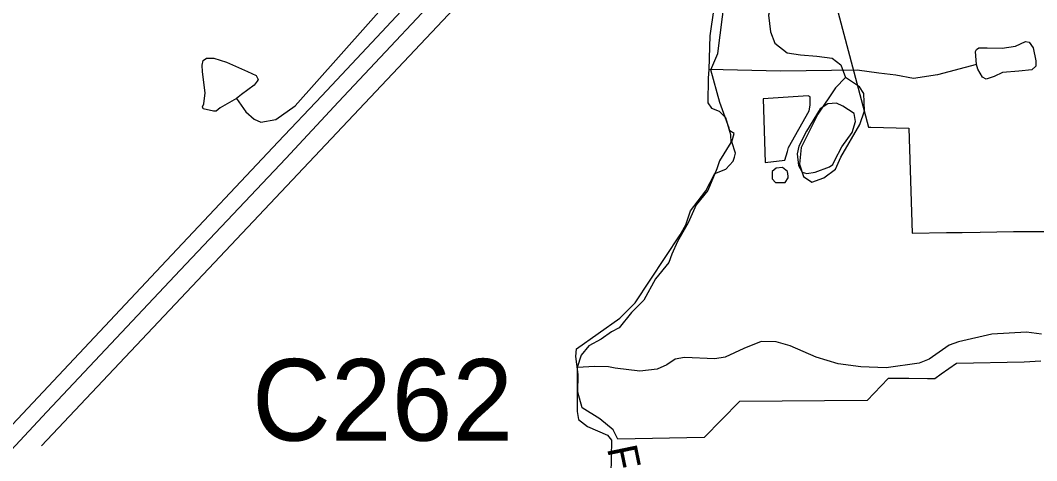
# Model space of a CAD drawing. Extents: x 2056842 to 2160602, y 826753 to 1016856.
# Drawn here: x 2119751 to 2124853, y 922545 to 924757 of the extents above; entities that cross this region are included whole.
import ezdxf

# ---------------------------------------------------------------- set-up
doc = ezdxf.new("R2010")
doc.units = 0
for name, color, linetype in [('Exist Boundary Political City Limit New', 7, 'Continuous'), ('Exist Hydrographic Creek Single Shore', 7, 'Continuous'), ('Exist Hydrographic Creek Single Shore Label', 7, 'Continuous'), ('Exist Hydrographic Misc Water Feature', 7, 'Continuous'), ('Exist Road Non-System Type 51', 7, 'Continuous'), ('Exist Road Primary Interstate Divided Center Attributed', 7, 'Continuous'), ('Exist Road Secondary Structure Culvert Number Label', 7, 'Continuous'), ('Exist Road Secondary Type 51 Attributed', 7, 'Continuous'), ('Map Preparation Boundary City Limit Buffer Line', 7, 'Continuous')]:
    doc.layers.add(name, color=color, linetype=linetype)

msp = doc.modelspace()

# ---------------------------------------------------------------- linework, layer by layer
at = {"layer": 'Exist Boundary Political City Limit New'}
for points in [[(2124420.2, 925565.4), (2124404.5, 925578.4), (2124329.8, 925579.8), (2124240.2, 925580.9), (2124059.2, 925551.7), (2123974, 925516.2), (2123833.8, 925446.5), (2123703.5, 925376.2), (2124009.5, 924220.8), (2124020.2, 924220.8), (2124211.5, 924215.6), (2124228, 923688.4), (2124400, 923690.5), (2124478.8, 923691.5), (2124569.5, 923692.6), (2124736.2, 923696), (2124917.8, 923695.5)], [(2124875, 923045.1), (2124790.2, 923040.8), (2124451.2, 923034.1), (2124373.2, 922979), (2124341.2, 922956.3), (2124305, 922956.6), (2124211.5, 922957.2), (2124108.2, 922957.9), (2124002, 922847.8), (2123361.5, 922842.9), (2123184.2, 922661.2), (2122749.8, 922653.4), (2122727.8, 922700.6), (2122659.5, 922755.4), (2122572.2, 922809.9), (2122550, 922889.6), (2122552.2, 922978.9), (2122539.5, 923067.8), (2122543.2, 923106.9), (2122760, 923261.6), (2122837, 923338.2), (2123063, 923680.2), (2123091.2, 923729.2), (2123115, 923799.9), (2123193.2, 923900.1), (2123238, 923987.6), (2123292.8, 924008.6), (2123330, 924048.7), (2123335.5, 924068.8), (2123341, 924088.8), (2123322.8, 924147.1), (2123333.8, 924189), (2123313.5, 924201.8), (2123308.8, 924215.4), (2123263, 924343.9), (2123218, 924507.2), (2123252.5, 924590.4), (2123299.8, 924959.8)]]:
    msp.add_lwpolyline(points, dxfattribs=at)
at = {"layer": 'Exist Hydrographic Creek Single Shore'}
for points in [[(2122891.4, 925802.1), (2122928.4, 925718.3), (2122974.5, 925630.1), (2123012.2, 925545.2), (2123055.6, 925459.1), (2123093.7, 925415), (2123240.2, 925325.7), (2123332.4, 925246.3), (2123358.6, 925182.4), (2123363.1, 925130.5), (2123329.4, 925026.2), (2123245.5, 924906.2), (2123232.2, 924817.9), (2123212.5, 924679.4), (2123207.8, 924509.7)], [(2123207.8, 924509.7), (2123203.9, 924465.8), (2123202, 924341.7), (2123221, 924315.1), (2123259, 924301.1), (2123291.9, 924268.2), (2123316, 924182.9), (2123317.3, 924142.3), (2123261.6, 924051.1), (2123247.6, 924010.5), (2123202, 923902.8), (2123143.7, 923830.6), (2123103.5, 923740.4), (2123050.3, 923646.6), (2123021.9, 923583), (2123005.9, 923541), (2122940.2, 923458.7), (2122880.6, 923350.8), (2122819.8, 923288.7), (2122757.7, 923212.7), (2122718.5, 923192.4), (2122666.5, 923155.7), (2122605.8, 923122.7), (2122566, 923075.2), (2122547, 923013.6)], [(2122547, 923013.6), (2122547, 922791.9), (2122553.3, 922751.3), (2122598.9, 922717.1), (2122699, 922672.7), (2122718, 922648.7), (2122715.4, 922474.2), (2122728.1, 922248.6), (2122757.2, 922086.4), (2122763.6, 922012.4), (2122761, 921931.3), (2122757.2, 921861.6), (2122743.3, 921767.8)]]:
    msp.add_lwpolyline(points, dxfattribs=at)
at = {"layer": 'Exist Hydrographic Misc Water Feature'}
for points in [[(2120836.7, 924363.3), (2120883.6, 924297.4), (2120925.4, 924260.7), (2120959.1, 924246), (2121034.3, 924259.4), (2121130.9, 924326.8), (2121347.9, 924571.6), (2122606.3, 925987.9)], [(2124551.7, 924534.9), (2124546.7, 924599.5), (2124550.5, 924609.7), (2124563.1, 924618.6), (2124604.9, 924618.6), (2124679.6, 924616), (2124746.8, 924627.4), (2124797.4, 924650.2), (2124815.2, 924646.4), (2124835.4, 924618.6), (2124849.4, 924553.9), (2124849.4, 924526), (2124829.1, 924508.3), (2124763.2, 924502), (2124682.2, 924494.4), (2124640.4, 924474.1), (2124599.9, 924461.4), (2124580.9, 924471.6), (2124558.1, 924510.8), (2124551.7, 924534.9)], [(2120836.7, 924363.3), (2120754.4, 924317.7), (2120734.1, 924301.2), (2120721.5, 924301.2), (2120668.3, 924311.4), (2120665.7, 924321.5), (2120672.1, 924336.7), (2120679.7, 924392.5), (2120665.7, 924497.7), (2120663.2, 924530.6), (2120668.3, 924554.7), (2120686, 924566.1), (2120722.7, 924566.1), (2120786.1, 924547.1), (2120891.2, 924500.2), (2120935.5, 924478.7), (2120945.6, 924459.6), (2120939.3, 924450.8), (2120924.1, 924430.5), (2120862, 924383.6), (2120836.7, 924363.3)], [(2124551.7, 924534.9), (2124355.6, 924483), (2124235.1, 924464), (2124146.5, 924480.4), (2124061.6, 924491.8), (2123952.9, 924505.8), (2123568, 924500.7), (2123207.9, 924509.9)], [(2123716.6, 924330.2), (2123716.4, 924372.1), (2123706.4, 924378.1), (2123480.4, 924363.1)], [(2123480.4, 924363.1), (2123489.8, 924043.2), (2123589.7, 924053.7), (2123601.6, 924097.7)], [(2123601.6, 924097.7), (2123607.3, 924117.8), (2123710.7, 924302.1), (2123716.6, 924330.2)], [(2123880.7, 924324.9), (2123848.5, 924340.8), (2123804.4, 924336.5), (2123766.7, 924312.4), (2123697.2, 924200.1)], [(2123839.7, 924054.8), (2123875.3, 924120.9), (2123927.2, 924193.1), (2123943, 924249.2), (2123936.7, 924289.2), (2123880.7, 924324.9)], [(2123697.2, 924200.1), (2123659.4, 924123.9), (2123651.6, 924085.9), (2123658, 924027.9), (2123675.8, 923994), (2123700.2, 923988.2), (2123741.9, 923994.3), (2123813.8, 924020.7), (2123830, 924032.7), (2123839.7, 924054.8)], [(2123546, 924013.5), (2123525.9, 923997.4), (2123526.1, 923961.4), (2123542.1, 923941.4)], [(2123606.1, 923973.7), (2123602, 923997.7), (2123578, 924017.6), (2123546, 924013.5)], [(2123542.1, 923941.4), (2123590.1, 923941.6), (2123606.1, 923965.7), (2123606.1, 923973.7)], [(2124877.4, 923181.4), (2124801.4, 923191.1), (2124627.5, 923180.4), (2124461.6, 923141.6), (2124413.6, 923125.4), (2124314.2, 923055), (2124264.1, 923034.8), (2124098.2, 923012), (2123970.1, 923017.4), (2123856.3, 923031), (2123746.2, 923064.4), (2123616, 923121.9), (2123545.6, 923141.6), (2123469.8, 923143.2), (2123383.8, 923108.9), (2123290.1, 923064.4), (2123238.2, 923056.2), (2123086.1, 923063.6), (2123038.1, 923055.3), (2122996.5, 923027.2), (2122948.5, 923004.9), (2122860.3, 922994.6), (2122736.5, 923010), (2122704, 923016.9), (2122634.4, 923018.2), (2122547, 923013.6)]]:
    msp.add_lwpolyline(points, dxfattribs=at)
at = {"layer": 'Exist Road Non-System Type 51'}
for points in [[(2123467.3, 925555.9), (2123458.3, 925475), (2123470.9, 925271.9), (2123503.2, 925158.6), (2123557.1, 925002.2), (2123551.7, 924942.9), (2123528.3, 924856.6), (2123507.7, 924782), (2123516.7, 924699.3), (2123538.2, 924641.8), (2123601.1, 924593.3), (2123667.6, 924582.5), (2123750.2, 924577.1), (2123827.4, 924566.3), (2123870.5, 924533.9), (2123893.9, 924469.2)], [(2123893.9, 924469.2), (2123842.7, 924418), (2123754.7, 924285), (2123670.2, 924117.8), (2123663.1, 924035.1), (2123682.8, 923972.2), (2123724.1, 923943.4), (2123785.2, 923965), (2123842.7, 924009.9), (2123869.6, 924069.3), (2123964.8, 924232.8), (2123988.2, 924302.9), (2123986.4, 924389.2), (2123963, 924423.4), (2123893.9, 924469.2)]]:
    msp.add_lwpolyline(points, dxfattribs=at)
at = {"layer": 'Exist Road Primary Interstate Divided Center Attributed'}
for points in [[(2122918.4, 926142.9), (2122732, 925942.8), (2122570.2, 925770.2), (2121914.3, 925071.7), (2121264.7, 924376.8), (2121046, 924146.4), (2120484.6, 923550.5), (2119814.3, 922835.8), (2119043.2, 922016.6), (2118408, 921339.7), (2117994.1, 920902.3), (2117625.2, 920499), (2117450.6, 920288.4), (2117228.4, 920007.5), (2116931.5, 919611.5), (2116586.9, 919138)], [(2116090.5, 918312.4), (2116180.2, 918435.9), (2116398.8, 918731.1), (2116662.4, 919091.2), (2116963.8, 919514.2), (2117246.4, 919892.3), (2117484.8, 920198.3), (2117686.4, 920434.2), (2118042.7, 920828.4), (2118519.5, 921337.9), (2119185.3, 922040), (2119884.5, 922790.7), (2120553, 923501.9), (2121083.8, 924063.5), (2121347.5, 924348), (2122002.5, 925044.7), (2122694.4, 925782.8)]]:
    msp.add_lwpolyline(points, dxfattribs=at)
at = {"layer": 'Exist Road Secondary Type 51 Attributed'}
msp.add_lwpolyline([(2124396, 925863.3), (2124259.4, 925773.4), (2124034.9, 925638.6), (2123828.3, 925572.1), (2123467.3, 925555.9), (2123193.3, 925553.2), (2123012.2, 925545.2), (2122893.3, 925540.6), (2122764, 925522.6), (2122642.7, 925494.8), (2122502.6, 925413.9), (2122430.8, 925349.2), (2119856.7, 922619.5)], dxfattribs=at)
at = {"layer": 'Map Preparation Boundary City Limit Buffer Line'}
for points in [[(2124420.2, 925565.4), (2124404.5, 925578.4), (2124329.8, 925579.8), (2124240.2, 925580.9), (2124059.2, 925551.7), (2123974, 925516.2), (2123833.8, 925446.5), (2123703.5, 925376.2), (2124009.5, 924220.8), (2124020.2, 924220.8), (2124211.5, 924215.6), (2124228, 923688.4), (2124400, 923690.5), (2124478.8, 923691.5), (2124569.5, 923692.6), (2124736.2, 923696), (2124917.8, 923695.5)], [(2124875, 923045.1), (2124790.2, 923040.8), (2124451.2, 923034.1), (2124373.2, 922979), (2124341.2, 922956.3), (2124305, 922956.6), (2124211.5, 922957.2), (2124108.2, 922957.9), (2124002, 922847.8), (2123361.5, 922842.9), (2123184.2, 922661.2), (2122749.8, 922653.4), (2122727.8, 922700.6), (2122659.5, 922755.4), (2122572.2, 922809.9), (2122550, 922889.6), (2122552.2, 922978.9), (2122539.5, 923067.8), (2122543.2, 923106.9), (2122760, 923261.6), (2122837, 923338.2), (2123063, 923680.2), (2123091.2, 923729.2), (2123115, 923799.9), (2123193.2, 923900.1), (2123238, 923987.6), (2123292.8, 924008.6), (2123330, 924048.7), (2123335.5, 924068.8), (2123341, 924088.8), (2123322.8, 924147.1), (2123333.8, 924189), (2123313.5, 924201.8), (2123308.8, 924215.4), (2123263, 924343.9), (2123218, 924507.2), (2123252.5, 924590.4), (2123299.8, 924959.8)]]:
    msp.add_lwpolyline(points, dxfattribs=at)

# ---------------------------------------------------------------- texts
at = {"layer": 'Exist Hydrographic Creek Single Shore Label'}
msp.add_text('Fishing', height=150, rotation=281.6986, dxfattribs=at).set_placement((2122696, 922607.6))
at = {"layer": 'Exist Road Secondary Structure Culvert Number Label'}
msp.add_text('C262', height=410.1, dxfattribs=at).set_placement((2120913.9, 922645.8))

doc.saveas('drawing.dxf')
